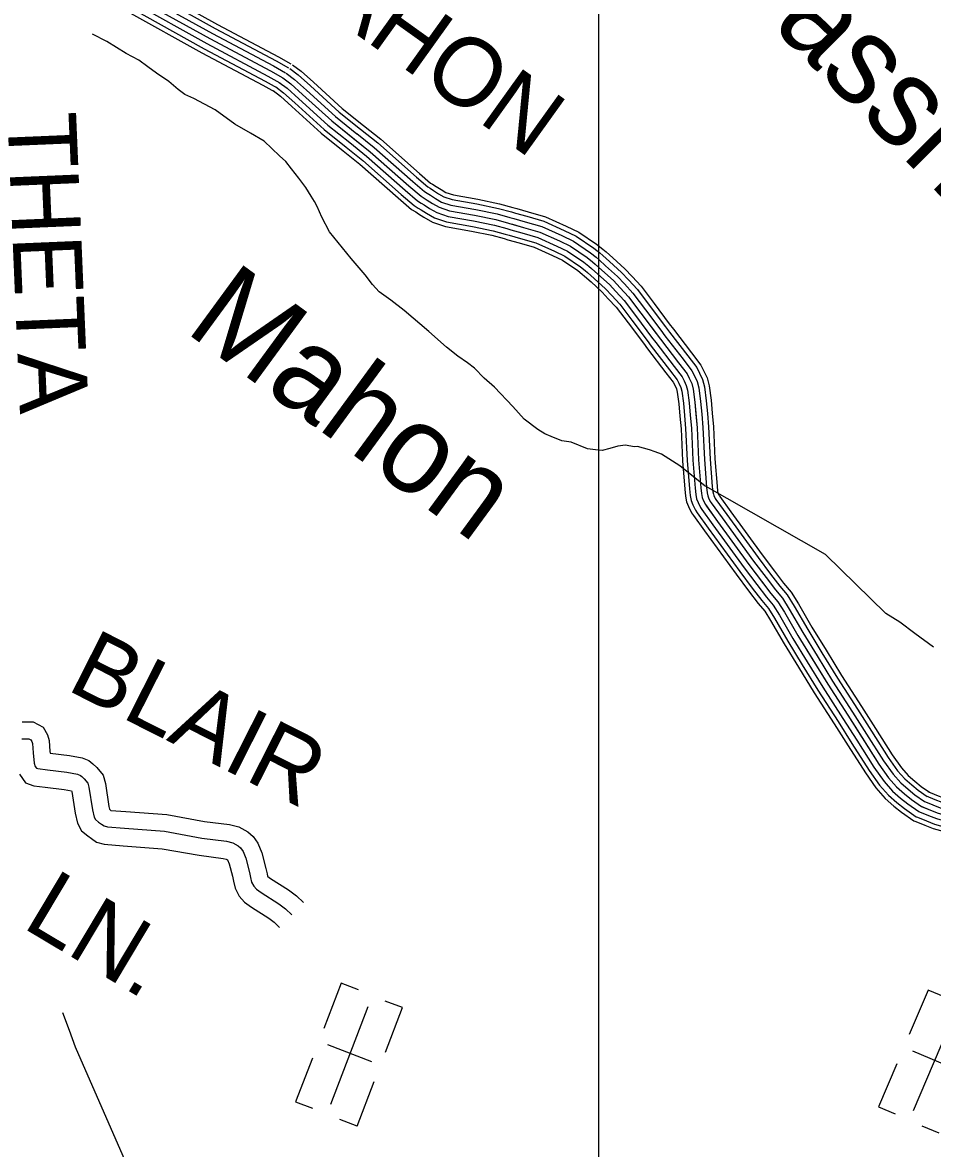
# Model space of a CAD drawing. Extents: x 1551132 to 1791609, y 378168 to 563823.
# Drawn here: x 1657404 to 1662303, y 498729 to 504791 of the extents above; entities that cross this region are included whole.
import ezdxf

# ---------------------------------------------------------------- set-up
doc = ezdxf.new("R2010")
doc.units = 0
for name, color, linetype in [('DESIGN - DRAINAGE - Bridges and Cross Drains Size Text', 7, 'Continuous'), ('DESIGN - ROW - Right-of-Way and Easement Labels', 7, 'Continuous'), ('DESIGN - ROW - Right-of-Way Linework', 7, 'Continuous'), ('DESIGN - TRANSPORTATION - Text', 7, 'Continuous'), ('DESIGN - UTILITIES - Cable (Underground) with Text', 7, 'Continuous'), ('SURVEY - PROPERTY - Owners', 7, 'Continuous'), ('SURVEY - TRANSPORTATION - Roads', 7, 'Continuous')]:
    doc.layers.add(name, color=color, linetype=linetype)

msp = doc.modelspace()

# ---------------------------------------------------------------- linework, layer by layer
at = {"layer": 'DESIGN - ROW - Right-of-Way Linework'}
msp.add_lwpolyline([(1660507.178, 470368.493), (1660507.204, 519245.65)], dxfattribs=at)
at = {"layer": 'DESIGN - TRANSPORTATION - Text'}
for points in [[(1661079.923, 502293.938), (1660942.726, 502403.741), (1660843.687, 502467.167), (1660809.888, 502479.642), (1660780.063, 502490.059), (1660714.382, 502508.985), (1660696.374, 502507.235), (1660650.533, 502515.877), (1660608.493, 502510.452), (1660566.344, 502497.026), (1660524.253, 502487.601), (1660488.32, 502490.101), (1660446.446, 502496.684), (1660357.007, 502531.952), (1660307.141, 502538.644), (1660249.509, 502561.461), (1660215.735, 502575.936), (1660178.111, 502600.479), (1660104.929, 502655.53), (1660043.931, 502724.432), (1659945.442, 502827.876), (1659890.168, 502876.677), (1659836.936, 502929.454), (1659799.362, 502957.996), (1659747.913, 502994.739), (1659686.64, 503043.623), (1659591.875, 503127), (1659459.562, 503240.92), (1659386.38, 503295.971), (1659325.048, 503340.856), (1659287.641, 503381.407), (1659248.375, 503431.991), (1659173.669, 503521.094), (1659057.746, 503664.806), (1659014.864, 503743.466), (1658989.665, 503799.859), (1658976.065, 503828.068), (1658958.474, 503856.335), (1658929.133, 503902.77), (1658891.867, 503953.33), (1658852.593, 504003.914), (1658821.152, 504042.374), (1658787.603, 504072.866), (1658704.763, 504152.076), (1658631.423, 504195.119), (1658548.175, 504244.312), (1658441.336, 504321.847), (1658326.256, 504381.49), (1658278.607, 504404.166), (1658243.008, 504430.675), (1658191.642, 504473.426), (1658126.319, 504518.36), (1658078.837, 504553.045), (1658031.354, 504587.729), (1657961.923, 504624.721), (1657858.892, 504688.198), (1657781.527, 504729.299)], [(1662307.502, 501427.574), (1662208.604, 501501.001), (1662127.515, 501562.169), (1662052.233, 501609.254), (1661727.458, 501927.537), (1661068.89, 502302.771)], [(1657689.676, 499273.525), (1657657.527, 499363.502), (1657621.336, 499459.563)], [(1658135.265, 498257.232), (1657689.676, 499273.525)]]:
    msp.add_lwpolyline(points, dxfattribs=at)
at = {"layer": 'DESIGN - UTILITIES - Cable (Underground) with Text'}
for p, q in [((1659119.347, 499618.036), (1659025.943, 499374.622)), ((1659212.457, 499582.437), (1659119.964, 499617.902)), ((1662279.056, 499581.92), (1662177.069, 499341.898)), ((1662370.75, 499542.98), (1662279.631, 499581.745)), ((1659450.671, 499486.833), (1659357.436, 499522.556)), ((1659358.542, 499247.202), (1659450.588, 499486.833)), ((1659285.067, 499195.633), (1659048.378, 499286.446)), ((1658964.603, 499215.077), (1658874.499, 498980.372)), ((1662429.901, 499153.843), (1662196.388, 499253.014)), ((1662110.321, 499184.544), (1662011.983, 498953.098)), ((1659205.69, 498848.994), (1659298.219, 499089.941)), ((1658874.582, 498980.33), (1658966.284, 498945.132)), ((1662012.075, 498952.973), (1662102.669, 498914.516)), ((1659205.515, 498849.035), (1659112.588, 498884.542)), ((1662338.166, 498810.194), (1662246.597, 498849.135))]:
    msp.add_line(p, q, dxfattribs=at)
for points in [[(1659264.068, 499490.479), (1659062.335, 498964.759)], [(1662419.153, 499449.479), (1662199.211, 498930.926)]]:
    msp.add_lwpolyline(points, dxfattribs=at)
at = {"layer": 'SURVEY - PROPERTY - Owners'}
for points in [[(1657402.251, 501025.678), (1657461.258, 501025.053), (1657515.69, 500996.727), (1657538.031, 500956.501), (1657548.047, 500925.826), (1657552.189, 500865.932), (1657553.089, 500857.007), (1657656.478, 500843.957), (1657725.943, 500831.207), (1657760.525, 500817.19), (1657783.792, 500800.322), (1657803.916, 500779.73), (1657837.94, 500737.954), (1657850.473, 500694.453), (1657869.498, 500570.075), (1657873.098, 500555), (1657880.597, 500549.233), (1657960.087, 500543.208), (1658180.39, 500526.574), (1658384.386, 500489.981), (1658519.024, 500472.198), (1658569.273, 500459.806), (1658617.622, 500433.313), (1658645.821, 500409.288), (1658671.362, 500371.904), (1658693.337, 500320.977), (1658714.811, 500235.592), (1658720.636, 500206.958), (1658723.336, 500195.624), (1658724.969, 500192.549), (1658724.994, 500192.524), (1658739.885, 500181.965), (1658835.941, 500120.414), (1658878.824, 500088.721), (1658916.714, 500052.237)], [(1657400.642, 500934.976), (1657438.616, 500934.576), (1657449.633, 500928.842), (1657454.508, 500920.067), (1657458.333, 500908.35), (1657461.799, 500858.265), (1657467.232, 500804.164), (1657473.041, 500786.089), (1657479.849, 500776.505), (1657486.899, 500773.93), (1657538.806, 500767.38), (1657642.603, 500754.28), (1657700.452, 500743.663), (1657716.218, 500737.271), (1657724.31, 500731.404), (1657736.176, 500719.262), (1657755.909, 500695.036), (1657761.692, 500674.961), (1657780.4, 500552.658), (1657789.975, 500512.523), (1657796.641, 500499.623), (1657813.682, 500486.248), (1657829.549, 500474.072), (1657843.432, 500465.014), (1657861.373, 500459.722), (1657953.246, 500452.755), (1658168.941, 500436.472), (1658370.436, 500400.329), (1658502.174, 500382.929), (1658536.065, 500374.57), (1658565.873, 500358.236), (1658577.764, 500348.103), (1658591.539, 500327.944), (1658607.155, 500291.751), (1658626.338, 500215.483), (1658632.046, 500187.399), (1658637.788, 500163.315), (1658649.546, 500141.173), (1658663.37, 500125.014), (1658689.162, 500106.73), (1658784.459, 500045.67), (1658820.167, 500019.278), (1658853.799, 499986.894)], [(1657387.734, 500743.362), (1657419.958, 500697.995), (1657464.541, 500681.711), (1657526.998, 500673.827), (1657628.178, 500661.06), (1657667.911, 500653.769), (1657669.927, 500651.294), (1657687.785, 500534.557), (1657700.927, 500479.447), (1657722.293, 500438.113), (1657755.875, 500411.754), (1657775.008, 500397.07), (1657803.491, 500378.487), (1657844.282, 500366.453), (1657946.129, 500358.728), (1658157.041, 500342.811), (1658355.928, 500307.135), (1658484.658, 500290.126), (1658501.541, 500285.968), (1658508.633, 500282.076), (1658517.566, 500261.376), (1658534.365, 500194.582), (1658539.965, 500167.065), (1658548.865, 500129.731), (1658571.148, 500087.771), (1658599.314, 500054.837), (1658636.438, 500028.528), (1658730.944, 499967.968), (1658759.185, 499947.093), (1658788.401, 499918.967)]]:
    msp.add_lwpolyline(points, dxfattribs=at)
at = {"layer": 'SURVEY - TRANSPORTATION - Roads'}
for points in [[(1658040.729, 504982.581), (1658441.811, 504759.317), (1658769.754, 504584.904), (1658835.935, 504547.678)], [(1658052.596, 505004.265), (1658453.628, 504781.034), (1658781.62, 504606.588), (1658848.052, 504569.22)], [(1657996.089, 504900.987), (1658397.362, 504677.623), (1658725.113, 504503.302), (1658790.336, 504466.618)], [(1658010.972, 504928.188), (1658412.179, 504704.857), (1658739.996, 504530.503), (1658805.536, 504493.635)], [(1658010.972, 504928.188), (1658412.179, 504704.857), (1658739.996, 504530.503), (1658805.536, 504493.635)], [(1658025.855, 504955.388), (1658426.995, 504732.091), (1658754.879, 504557.703), (1658820.736, 504520.653)], [(1657968.873, 504851.236), (1658370.255, 504627.805), (1658697.897, 504453.542), (1658762.537, 504417.183)], [(1657981.214, 504873.795), (1658382.546, 504650.397), (1658710.238, 504476.101), (1658775.137, 504439.592)], [(1658842.935, 504543.086), (1658887.576, 504509.311), (1658953.891, 504450.267), (1659108.937, 504309.189), (1659223.884, 504216.962)], [(1658858.452, 504563.595), (1658903.909, 504529.203), (1658971.099, 504469.385), (1659125.653, 504328.756), (1659239.976, 504237.02)], [(1658805.536, 504493.635), (1658848.202, 504461.359), (1658912.417, 504404.183), (1659068.638, 504262.038), (1659276.558, 504095.217), (1659484.27, 503912.379), (1659549.552, 503855.486), (1659583.301, 503835.035), (1659611.067, 503816.66), (1659646.816, 503796.184), (1659702.581, 503777.459), (1659838.278, 503753.717), (1659951.992, 503730.249), (1660019.749, 503711.366), (1660101.463, 503688.307), (1660189.145, 503663.173), (1660294.559, 503615.78), (1660354.199, 503586.996), (1660443.43, 503525.794), (1660473.146, 503503.394), (1660522.595, 503458.718), (1660585.877, 503401.85), (1660621.401, 503363.357), (1660666.792, 503314.722), (1660733.673, 503225.778), (1660837.929, 503086.292), (1660936.343, 502958.905), (1660981.609, 502900.262), (1660993.3, 502876.086), (1661006.95, 502847.877), (1661014.575, 502817.751), (1661023.7, 502747.55), (1661035.966, 502609.238), (1661043.816, 502436.942), (1661055.932, 502286.613), (1661059.532, 502254.528), (1661063.282, 502234.453), (1661068.99, 502219.186), (1661080.156, 502196.844), (1661145.663, 502105.266), (1661314.759, 501872.86), (1661432.806, 501717.181), (1661470.255, 501672.655), (1661505.546, 501616.146), (1661577.986, 501491.084), (1661738.699, 501228.744), (1661846.604, 501061.19), (1662013.325, 500798.775), (1662066.391, 500724.014), (1662109.781, 500675.413), (1662151.322, 500638.846), (1662188.938, 500608.337), (1662244.453, 500569.586), (1662292.669, 500549.935), (1662334.151, 500533.976)], [(1658805.536, 504493.635), (1658848.202, 504461.359), (1658912.417, 504404.183), (1659068.638, 504262.038), (1659185.085, 504168.602)], [(1658824.236, 504518.361), (1658867.893, 504485.335), (1658933.158, 504427.225), (1659088.788, 504285.613), (1659204.485, 504192.786)], [(1658753.221, 504424.475), (1658793.128, 504394.291), (1658854.402, 504339.723), (1659012.273, 504196.086), (1659130.82, 504100.967)], [(1658768.137, 504444.184), (1658808.828, 504413.408), (1658870.943, 504358.098), (1659028.339, 504214.886), (1659146.286, 504120.242)], [(1658786.836, 504468.91), (1658828.51, 504437.384), (1658891.676, 504381.141), (1659048.489, 504238.462), (1659165.686, 504144.418)], [(1659239.967, 504237.037), (1659333.007, 504162.385), (1659542.06, 503978.364), (1659601.475, 503926.588), (1659611.583, 503920.462)], [(1659204.477, 504192.803), (1659296.508, 504118.951), (1659504.694, 503935.696), (1659567.901, 503880.611), (1659582.201, 503871.953)], [(1659223.876, 504216.978), (1659316.457, 504142.693), (1659525.119, 503959.022), (1659586.251, 503905.745), (1659598.267, 503898.47)], [(1659146.278, 504120.259), (1659236.659, 504047.741), (1659443.421, 503865.736), (1659512.852, 503805.226), (1659534.019, 503792.401)], [(1659165.677, 504144.435), (1659256.609, 504071.483), (1659463.845, 503889.062), (1659531.202, 503830.36), (1659550.085, 503818.918)], [(1659185.077, 504168.619), (1659276.558, 504095.217), (1659484.27, 503912.379), (1659549.552, 503855.486), (1659566.143, 503845.435)], [(1659130.812, 504100.984), (1659220.751, 504028.815), (1659427.138, 503847.144), (1659498.219, 503785.192), (1659521.219, 503771.259)], [(1659582.192, 503871.953), (1659599.892, 503861.228), (1659627.341, 503843.06), (1659659.574, 503824.602), (1659710.231, 503807.593), (1659844.086, 503784.176), (1659959.292, 503760.4), (1660028.115, 503741.216), (1660049.706, 503735.125)], [(1659598.259, 503898.47), (1659616.483, 503887.42), (1659643.616, 503869.469), (1659672.332, 503853.019), (1659717.881, 503837.727), (1659849.886, 503814.626), (1659966.6, 503790.543), (1660036.482, 503771.067), (1660058.115, 503764.967)], [(1659611.583, 503920.462), (1659630.25, 503909.145), (1659657.116, 503891.37), (1659682.915, 503876.595), (1659724.222, 503862.728), (1659854.703, 503839.894), (1659972.65, 503815.552), (1660043.423, 503795.826), (1660065.098, 503789.718)], [(1659550.06, 503818.935), (1659566.709, 503808.843), (1659594.792, 503790.259), (1659634.058, 503767.767), (1659694.931, 503747.325), (1659832.47, 503723.257), (1659944.692, 503700.099), (1660011.382, 503681.515), (1660032.873, 503675.456)], [(1659566.126, 503845.444), (1659583.301, 503835.035), (1659611.067, 503816.66), (1659646.816, 503796.184), (1659702.581, 503777.459), (1659838.278, 503753.717), (1659951.992, 503730.249), (1660019.749, 503711.366), (1660041.29, 503705.29)], [(1659521.185, 503771.284), (1659536.885, 503761.767), (1659565.543, 503742.799), (1659611.125, 503716.691), (1659681.19, 503693.165), (1659822.037, 503668.523), (1659931.567, 503645.922), (1659996.341, 503627.863), (1660017.757, 503621.83)], [(1659533.994, 503792.417), (1659550.118, 503782.651), (1659578.517, 503763.85), (1659621.3, 503739.349), (1659687.282, 503717.191), (1659826.67, 503692.807), (1659937.384, 503669.956), (1660003.016, 503651.664), (1660024.465, 503645.614)], [(1660058.106, 503764.959), (1660118.421, 503747.942), (1660210.503, 503721.549), (1660320.75, 503671.981), (1660385.382, 503640.789), (1660479.638, 503576.137), (1660512.662, 503551.253), (1660528.82, 503536.653)], [(1660065.089, 503789.709), (1660125.455, 503772.684), (1660219.369, 503745.758), (1660331.608, 503695.299), (1660398.323, 503663.098), (1660494.662, 503597.021), (1660529.053, 503571.096), (1660546.053, 503555.745)], [(1660041.273, 503705.29), (1660101.463, 503688.307), (1660189.145, 503663.173), (1660294.559, 503615.78), (1660354.199, 503586.996), (1660443.43, 503525.794), (1660473.146, 503503.394), (1660487.263, 503490.643)], [(1660049.69, 503735.125), (1660109.947, 503718.124), (1660199.828, 503692.357), (1660307.65, 503643.881), (1660369.79, 503613.897), (1660461.538, 503550.97), (1660492.904, 503527.319), (1660508.037, 503513.652)], [(1660024.44, 503645.622), (1660084.505, 503628.672), (1660167.787, 503604.796), (1660268.368, 503559.578), (1660323.016, 503533.203), (1660407.223, 503475.451), (1660433.63, 503455.534), (1660445.705, 503444.634)], [(1660032.857, 503675.456), (1660092.98, 503658.489), (1660178.462, 503633.989), (1660281.467, 503587.679), (1660338.608, 503560.095), (1660425.322, 503500.619), (1660453.388, 503479.468), (1660466.488, 503467.635)], [(1660017.724, 503621.83), (1660077.739, 503604.896), (1660159.27, 503581.529), (1660257.926, 503537.17), (1660310.583, 503511.761), (1660392.781, 503455.376), (1660417.881, 503436.459), (1660429.139, 503426.292)], [(1660508.029, 503513.652), (1660543.345, 503481.752), (1660607.676, 503423.942), (1660644.126, 503384.449), (1660690.574, 503334.673), (1660758.473, 503244.379), (1660840.587, 503134.526)], [(1660528.803, 503536.661), (1660564.094, 503504.777), (1660629.468, 503446.034), (1660666.842, 503405.533), (1660714.365, 503354.623), (1660783.28, 503262.971), (1660865.412, 503153.093)], [(1660546.045, 503555.745), (1660581.31, 503523.886), (1660647.55, 503464.351), (1660685.691, 503423.033), (1660734.098, 503371.166), (1660803.855, 503278.396), (1660886.011, 503168.485)], [(1660445.689, 503444.642), (1660481.096, 503412.658), (1660542.286, 503357.665), (1660575.96, 503321.181), (1660619.218, 503274.821), (1660684.066, 503188.586), (1660766.097, 503078.841)], [(1660466.463, 503467.651), (1660501.846, 503435.684), (1660564.077, 503379.757), (1660598.677, 503342.265), (1660643.009, 503294.772), (1660708.874, 503207.178), (1660790.922, 503097.408)], [(1660487.246, 503490.652), (1660522.595, 503458.718), (1660585.877, 503401.85), (1660621.401, 503363.357), (1660666.792, 503314.722), (1660733.673, 503225.778), (1660815.755, 503115.967)], [(1660429.114, 503426.3), (1660464.555, 503394.291), (1660524.903, 503340.056), (1660557.844, 503304.364), (1660600.251, 503258.921), (1660664.292, 503173.76), (1660746.298, 503064.049)], [(1660865.395, 503153.102), (1660887.295, 503123.809), (1660985.409, 502996.798), (1661034.616, 502933.054), (1661049.107, 502903.087), (1661065.507, 502869.203), (1661075.582, 502829.393), (1661085.34, 502754.283), (1661091.448, 502685.465)], [(1660885.986, 503168.502), (1660907.769, 503139.368), (1661005.767, 503012.523), (1661056.607, 502946.655), (1661072.257, 502914.287), (1661089.79, 502878.053), (1661100.889, 502834.227), (1661110.914, 502757.083), (1661117.064, 502687.74)], [(1660790.914, 503097.417), (1660813.246, 503067.533), (1660911.811, 502939.954), (1660955.101, 502883.87), (1660965.393, 502862.586), (1660977.676, 502837.21), (1660984.076, 502811.926), (1660992.875, 502744.183), (1660998.817, 502677.248)], [(1660815.738, 503115.976), (1660837.929, 503086.292), (1660936.343, 502958.905), (1660981.609, 502900.262), (1660993.3, 502876.086), (1661006.95, 502847.877), (1661014.575, 502817.751), (1661023.7, 502747.55), (1661029.691, 502679.989)], [(1660840.562, 503134.534), (1660862.612, 503105.05), (1660960.876, 502977.855), (1661008.117, 502916.654), (1661021.208, 502889.587), (1661036.224, 502858.544), (1661045.074, 502823.577), (1661054.524, 502750.916), (1661060.565, 502682.731)], [(1660746.29, 503064.049), (1660768.889, 503033.815), (1660867.712, 502905.904), (1660907.461, 502854.402), (1660915.244, 502838.318), (1660925.052, 502818.043), (1660929.243, 502801.468), (1660937.477, 502738.124), (1660943.318, 502672.331)], [(1660766.081, 503078.85), (1660788.564, 503048.774), (1660887.278, 502921.012), (1660928.602, 502867.469), (1660937.493, 502849.085), (1660948.393, 502826.552), (1660953.568, 502806.109), (1660962.059, 502740.816), (1660967.934, 502674.514)], [(1660943.318, 502672.348), (1660949.426, 502603.429), (1660957.259, 502431.483), (1660969.609, 502278.296), (1660973.709, 502241.711), (1660979.425, 502211.127), (1660989.375, 502184.518), (1661005.65, 502151.959), (1661016.424, 502136.892)], [(1660967.934, 502674.531), (1660974.092, 502605.087), (1660981.934, 502433.041), (1660994.208, 502280.662), (1660998.175, 502245.37), (1661003.325, 502217.777), (1661012.066, 502194.402), (1661026.883, 502164.751), (1661036.524, 502151.267)], [(1660998.817, 502677.264), (1661005.025, 502607.163), (1661012.875, 502434.991), (1661025.074, 502283.638), (1661028.849, 502249.945), (1661033.307, 502226.119), (1661040.532, 502206.794), (1661053.524, 502180.802), (1661061.74, 502169.301)], [(1661029.691, 502680.006), (1661035.966, 502609.238), (1661043.816, 502436.942), (1661055.932, 502286.613), (1661059.532, 502254.528), (1661063.282, 502234.453), (1661068.99, 502219.186), (1661080.156, 502196.844), (1661086.956, 502187.335)], [(1661060.565, 502682.748), (1661066.907, 502611.313), (1661074.757, 502438.892), (1661086.789, 502289.588), (1661090.214, 502259.112), (1661093.256, 502242.787), (1661097.448, 502231.578), (1661106.789, 502212.886), (1661112.172, 502205.369)], [(1661091.448, 502685.481), (1661097.839, 502613.388), (1661105.697, 502440.842), (1661117.655, 502292.563), (1661120.889, 502263.687), (1661123.239, 502251.128), (1661125.914, 502243.97), (1661133.43, 502228.936), (1661137.388, 502223.403)], [(1661117.064, 502687.756), (1661123.505, 502615.113), (1661131.372, 502442.467), (1661143.255, 502295.03), (1661146.346, 502267.487), (1661148.105, 502258.045), (1661149.521, 502254.254), (1661155.521, 502242.245), (1661158.304, 502238.361)], [(1661158.288, 502238.378), (1661216.795, 502156.593), (1661385.174, 501925.17), (1661452.122, 501836.876)], [(1661086.948, 502187.343), (1661145.663, 502105.266), (1661314.759, 501872.86), (1661382.232, 501783.875)], [(1661112.156, 502205.377), (1661170.804, 502123.408), (1661339.642, 501891.344), (1661406.932, 501802.609)], [(1661137.372, 502223.419), (1661195.945, 502141.542), (1661364.533, 501909.836), (1661431.631, 501821.334)], [(1661016.424, 502136.884), (1661075.34, 502054.523), (1661245.144, 501821.142), (1661313.134, 501731.482)], [(1661036.524, 502151.267), (1661095.381, 502068.99), (1661264.985, 501835.884), (1661332.833, 501746.415)], [(1661061.74, 502169.31), (1661120.522, 502087.124), (1661289.876, 501854.377), (1661357.533, 501765.141)], [(1661431.623, 501821.351), (1661481.263, 501755.891), (1661520.521, 501709.215), (1661558.678, 501648.113), (1661631.251, 501522.818), (1661707.616, 501398.165)], [(1661452.114, 501836.893), (1661501.363, 501771.95), (1661541.37, 501724.373), (1661580.719, 501661.372), (1661653.342, 501535.985), (1661729.549, 501411.599)], [(1661357.525, 501765.158), (1661408.582, 501697.823), (1661445.122, 501654.38), (1661478.98, 501600.162), (1661551.353, 501475.217), (1661628.318, 501349.58)], [(1661382.224, 501783.891), (1661432.806, 501717.181), (1661470.255, 501672.655), (1661505.546, 501616.146), (1661577.986, 501491.084), (1661654.751, 501365.772)], [(1661406.923, 501802.625), (1661457.03, 501736.54), (1661495.388, 501690.931), (1661532.112, 501632.129), (1661604.619, 501506.951), (1661681.183, 501381.965)], [(1661313.126, 501731.498), (1661365.033, 501663.038), (1661399.948, 501621.521), (1661431.231, 501571.428), (1661503.488, 501446.691), (1661580.811, 501320.471)], [(1661332.825, 501746.432), (1661384.349, 501678.472), (1661419.99, 501636.096), (1661452.414, 501584.178), (1661524.72, 501459.35), (1661601.885, 501333.38)], [(1661707.608, 501398.182), (1661791.197, 501261.728), (1661898.828, 501094.599), (1661974.01, 500976.271)], [(1661729.541, 501411.615), (1661812.98, 501275.412), (1661920.494, 501108.458), (1661995.717, 500990.063)], [(1661601.877, 501333.397), (1661686.2, 501195.76), (1661794.381, 501027.78), (1661869.345, 500909.769)], [(1661628.31, 501349.597), (1661712.449, 501212.252), (1661820.488, 501044.481), (1661895.511, 500926.395)], [(1661654.742, 501365.789), (1661738.699, 501228.744), (1661846.604, 501061.19), (1661921.677, 500943.02)], [(1661681.175, 501381.981), (1661764.948, 501245.236), (1661872.72, 501077.898), (1661947.844, 500959.645)], [(1661580.802, 501320.488), (1661665.267, 501182.609), (1661773.556, 501014.463), (1661848.487, 500896.519)], [(1661947.835, 500959.662), (1662039.066, 500816.067), (1662090.665, 500743.373), (1662131.664, 500697.447), (1662171.338, 500662.53), (1662207.596, 500633.12), (1662259.353, 500596.995)], [(1661974.001, 500976.288), (1662064.799, 500833.367), (1662114.939, 500762.724), (1662153.547, 500719.489), (1662191.346, 500686.214), (1662226.253, 500657.896), (1662274.252, 500624.395)], [(1661995.701, 500990.08), (1662086.157, 500847.718), (1662135.081, 500778.783), (1662171.696, 500737.773), (1662207.946, 500705.856), (1662241.736, 500678.455), (1662286.61, 500647.138)], [(1661869.337, 500909.786), (1661961.851, 500764.182), (1662017.842, 500685.305), (1662066.016, 500631.337), (1662111.298, 500591.478), (1662151.622, 500558.777), (1662214.654, 500514.776), (1662221.795, 500511.867)], [(1661895.503, 500926.411), (1661987.584, 500781.483), (1662042.116, 500704.656), (1662087.898, 500653.379), (1662131.306, 500615.162), (1662170.28, 500583.553), (1662229.553, 500542.176), (1662233.487, 500540.576)], [(1661921.669, 500943.037), (1662013.325, 500798.775), (1662066.391, 500724.014), (1662109.781, 500675.413), (1662151.322, 500638.846), (1662188.938, 500608.337), (1662244.453, 500569.586), (1662245.17, 500569.294)], [(1661848.479, 500896.527), (1661941.327, 500750.39), (1661998.484, 500669.871), (1662048.574, 500613.77), (1662095.34, 500572.594), (1662136.747, 500539.018), (1662202.779, 500492.925), (1662212.479, 500488.975)], [(1662256.853, 500598.011), (1662304.085, 500578.761), (1662344.001, 500563.402), (1662413.082, 500543.635), (1662506.263, 500524.918), (1662735.6, 500499.759)], [(1662268.552, 500626.72), (1662315.501, 500607.578), (1662353.85, 500592.828), (1662420.416, 500573.777), (1662511.013, 500555.585), (1662738.975, 500530.576)], [(1662278.261, 500650.529), (1662324.968, 500631.496), (1662362.017, 500617.245), (1662426.49, 500598.786), (1662514.955, 500581.019), (1662741.783, 500556.135)], [(1662233.453, 500540.593), (1662281.252, 500521.109), (1662324.301, 500504.551), (1662398.433, 500483.333), (1662496.764, 500463.583), (1662728.833, 500438.124)], [(1662245.153, 500569.302), (1662292.669, 500549.935), (1662334.151, 500533.976), (1662405.758, 500513.484), (1662501.514, 500494.25), (1662732.216, 500468.942)], [(1662212.42, 500489), (1662260.736, 500469.308), (1662306.601, 500451.658), (1662385.258, 500429.149), (1662488.222, 500408.473), (1662722.758, 500382.739)], [(1662221.754, 500511.884), (1662269.836, 500492.292), (1662314.451, 500475.125), (1662391.099, 500453.191), (1662492.014, 500432.915), (1662725.458, 500407.307)]]:
    msp.add_lwpolyline(points, dxfattribs=at)

# ---------------------------------------------------------------- texts
at = {"layer": 'DESIGN - DRAINAGE - Bridges and Cross Drains Size Text'}
for s, height, rotation, p in [('Bassham', 475.0004, 314.7524472, (1661135.873, 505076.618)), ('Mahon', 474.9968, 323.8022389, (1658270.876, 503130.886))]:
    msp.add_text(s, height=height, rotation=rotation, dxfattribs=at).set_placement(p)
at = {"layer": 'DESIGN - ROW - Right-of-Way and Easement Labels'}
for s, height, rotation, p in [('MAHON', 369.9973, 324.3701861, (1658643.457, 505126.801)), ('THETA', 370.0095, 272.418775, (1657322.513, 504299.871)), ('BLAIR', 369.9948, 333.1610861, (1657634.254, 501202.141)), ('LN.', 369.9959, 329.1609778, (1657395.584, 499922.75))]:
    msp.add_text(s, height=height, rotation=rotation, dxfattribs=at).set_placement(p)

doc.saveas('drawing.dxf')
